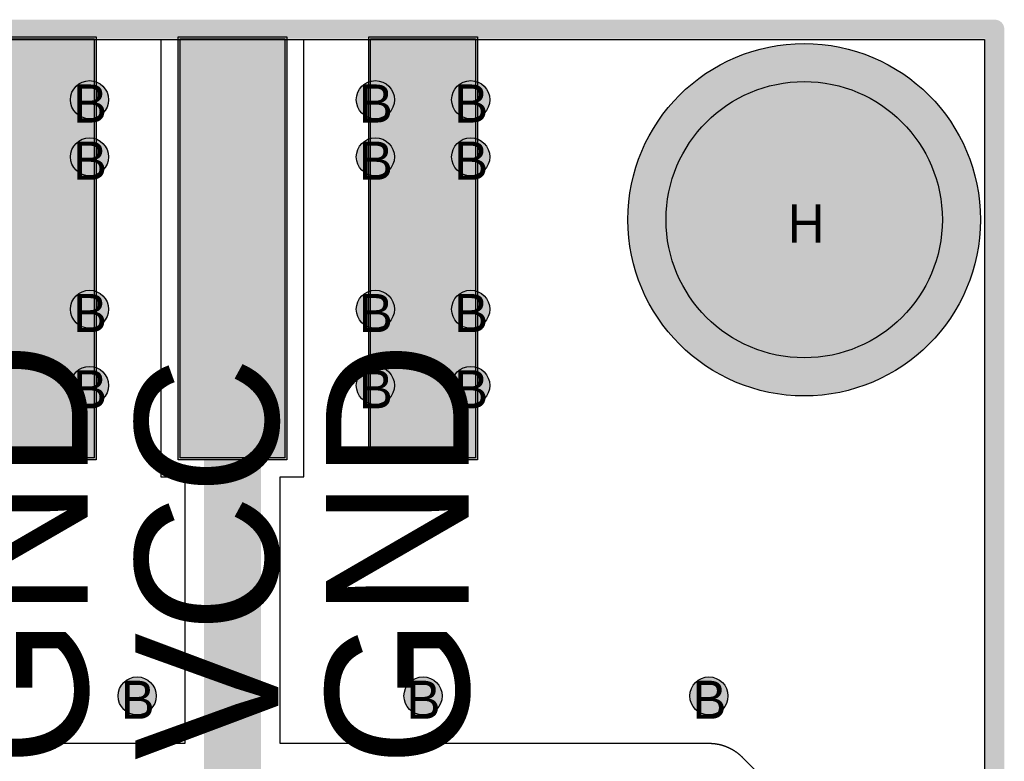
# Model space of a CAD drawing. Header units: millimetres. Extents: x -1.5 to 11.1, y -3 to 5.
# Tile 295 of 323: x 0.7 to 1.2, y 3.4 to 3.8. Entities that reach past the tile are written whole.
import ezdxf

# ---------------------------------------------------------------- set-up
doc = ezdxf.new("R2010")
doc.units = ezdxf.units.MM
doc.header["$MEASUREMENT"] = 0
for name, color, linetype, true_color in [('BottomLayer', 5, 'Continuous', 0x0000ff), ('BottomSolder', 6, 'Continuous', 0xff00ff), ('DrillDrawing', 1, 'Continuous', 0xff0000), ('Metal_2', 7, 'Continuous', 0x7f0000), ('Metal_3', 7, 'Continuous', 0x3f7f00), ('Profile', 6, 'Continuous', 0xff00ff), ('TopLayer', 1, 'Continuous', 0xff0000), ('TopOverlay', 2, 'Continuous', 0xffff00), ('TopSolder', 7, 'Continuous', 0x7f007f)]:
    doc.layers.add(name, color=color, linetype=linetype, true_color=true_color)
doc.styles.add('textstyle100', font='txt')
doc.styles.add('textstyle101', font='txt')
doc.styles.add('textstyle102', font='txt')
doc.styles.add('textstyle525', font='txt')
doc.styles.add('textstyle526', font='txt')
doc.styles.add('textstyle530', font='txt')
doc.styles.add('textstyle531', font='txt')
doc.styles.add('textstyle532', font='txt')
doc.styles.add('textstyle533', font='txt')
doc.styles.add('textstyle534', font='txt')
doc.styles.add('textstyle536', font='txt')
doc.styles.add('textstyle537', font='txt')
doc.styles.add('textstyle538', font='txt')
doc.styles.add('textstyle619', font='txt')
doc.styles.add('textstyle620', font='txt')
doc.styles.add('textstyle621', font='txt')
doc.styles.add('textstyle634', font='txt')
doc.styles.add('textstyle635', font='txt')
doc.styles.add('textstyle769', font='txt')

# ---------------------------------------------------------------- blocks, each defined once
blk = doc.blocks.new('GND_L___3')
at = {"layer": 'BottomLayer', "true_color": 0x0000ff}
h = blk.add_hatch(color=5, dxfattribs=at)
edge = h.paths.add_edge_path(flags=0)
edge.add_arc((0, 0), 0.0725, 0, 360)
at = {"layer": 'BottomSolder', "true_color": 0xff00ff}
h = blk.add_hatch(color=6, dxfattribs=at)
edge = h.paths.add_edge_path(flags=0)
edge.add_arc((0, 0), 0.0925, 0, 360)
at = {"layer": 'Metal_2', "true_color": 0x7f0000}
h = blk.add_hatch(color=16, dxfattribs=at)
edge = h.paths.add_edge_path(flags=0)
edge.add_arc((0, 0), 0.0725, 0, 360)
at = {"layer": 'Metal_3', "true_color": 0x3f7f00}
h = blk.add_hatch(color=76, dxfattribs=at)
edge = h.paths.add_edge_path(flags=0)
edge.add_arc((0, 0), 0.0725, 0, 360)
at = {"layer": 'TopLayer', "true_color": 0xff0000}
h = blk.add_hatch(color=1, dxfattribs=at)
edge = h.paths.add_edge_path(flags=0)
edge.add_arc((0, 0), 0.0725, 0, 360)
at = {"layer": 'TopSolder', "true_color": 0x7f007f}
h = blk.add_hatch(color=216, dxfattribs=at)
edge = h.paths.add_edge_path(flags=0)
edge.add_arc((0, 0), 0.0925, 0, 360)
at = {"layer": 'BottomLayer', "color": 5, "true_color": 0x0000ff}
blk.add_circle((0, 0), 0.0725, dxfattribs=at)
at = {"layer": 'BottomSolder', "color": 6, "true_color": 0xff00ff}
blk.add_circle((0, 0), 0.0925, dxfattribs=at)
at = {"layer": 'Metal_2', "color": 16, "true_color": 0x7f0000}
blk.add_circle((0, 0), 0.0725, dxfattribs=at)
at = {"layer": 'Metal_3', "color": 76, "true_color": 0x3f7f00}
blk.add_circle((0, 0), 0.0725, dxfattribs=at)
at = {"layer": 'TopLayer', "color": 1, "true_color": 0xff0000}
blk.add_circle((0, 0), 0.0725, dxfattribs=at)
at = {"layer": 'TopSolder', "color": 216, "true_color": 0x7f007f}
blk.add_circle((0, 0), 0.0925, dxfattribs=at)
blk = doc.blocks.new('H______H_7_P___100____7')
at = {"layer": 'TopLayer', "true_color": 0xff0000}
for points in [[(0.0725, -0.005), (0.1275, -0.005), (0.1275, -0.225), (0.0725, -0.225)], [(0.1725, -0.005), (0.2275, -0.005), (0.2275, -0.225), (0.1725, -0.225)], [(0.2725, -0.005), (0.3275, -0.005), (0.3275, -0.225), (0.2725, -0.225)]]:
    blk.add_hatch(color=1, dxfattribs=at).paths.add_polyline_path(points, flags=0)
at = {"layer": 'TopSolder', "true_color": 0x7f007f}
for points in [[(0.0715, -0.004), (0.1285, -0.004), (0.1285, -0.226), (0.0715, -0.226)], [(0.1715, -0.004), (0.2285, -0.004), (0.2285, -0.226), (0.1715, -0.226)], [(0.2715, -0.004), (0.3285, -0.004), (0.3285, -0.226), (0.2715, -0.226)]]:
    blk.add_hatch(color=216, dxfattribs=at).paths.add_polyline_path(points, flags=0)
at = {"layer": 'TopLayer', "color": 1, "true_color": 0xff0000}
for p, q in [((0.0725, -0.005), (0.1275, -0.005)), ((0.1275, -0.005), (0.1275, -0.225)), ((0.1725, -0.005), (0.2275, -0.005)), ((0.1725, -0.225), (0.1725, -0.005)), ((0.2275, -0.005), (0.2275, -0.225)), ((0.2725, -0.005), (0.3275, -0.005)), ((0.2725, -0.225), (0.2725, -0.005)), ((0.3275, -0.005), (0.3275, -0.225)), ((0.1275, -0.225), (0.0725, -0.225)), ((0.2275, -0.225), (0.1725, -0.225)), ((0.3275, -0.225), (0.2725, -0.225))]:
    blk.add_line(p, q, dxfattribs=at)
at = {"layer": 'TopSolder', "color": 216, "true_color": 0x7f007f}
for p, q in [((0.0715, -0.004), (0.1285, -0.004)), ((0.1285, -0.004), (0.1285, -0.226)), ((0.1715, -0.004), (0.2285, -0.004)), ((0.1715, -0.226), (0.1715, -0.004)), ((0.2285, -0.004), (0.2285, -0.226)), ((0.2715, -0.004), (0.3285, -0.004)), ((0.2715, -0.226), (0.2715, -0.004)), ((0.3285, -0.004), (0.3285, -0.226)), ((0.1285, -0.226), (0.0715, -0.226)), ((0.2285, -0.226), (0.1715, -0.226)), ((0.3285, -0.226), (0.2715, -0.226))]:
    blk.add_line(p, q, dxfattribs=at)

msp = doc.modelspace()

# ---------------------------------------------------------------- hatches: boundary and pattern name
at = {"layer": 'BottomLayer', "true_color": 0x0000ff}
h = msp.add_hatch(color=5, dxfattribs=at)
edge = h.paths.add_edge_path(flags=0)
edge.add_arc((0.725, 3.763), 0.01, 0, 360)
h = msp.add_hatch(color=5, dxfattribs=at)
edge = h.paths.add_edge_path(flags=0)
edge.add_arc((0.875, 3.763), 0.01, 0, 360)
h = msp.add_hatch(color=5, dxfattribs=at)
edge = h.paths.add_edge_path(flags=0)
edge.add_arc((0.925, 3.763), 0.01, 0, 360)
h = msp.add_hatch(color=5, dxfattribs=at)
edge = h.paths.add_edge_path(flags=0)
edge.add_arc((0.725, 3.733), 0.01, 0, 360)
h = msp.add_hatch(color=5, dxfattribs=at)
edge = h.paths.add_edge_path(flags=0)
edge.add_arc((0.875, 3.733), 0.01, 0, 360)
h = msp.add_hatch(color=5, dxfattribs=at)
edge = h.paths.add_edge_path(flags=0)
edge.add_arc((0.925, 3.733), 0.01, 0, 360)
h = msp.add_hatch(color=5, dxfattribs=at)
edge = h.paths.add_edge_path(flags=0)
edge.add_arc((0.725, 3.653), 0.01, 0, 360)
h = msp.add_hatch(color=5, dxfattribs=at)
edge = h.paths.add_edge_path(flags=0)
edge.add_arc((0.875, 3.653), 0.01, 0, 360)
h = msp.add_hatch(color=5, dxfattribs=at)
edge = h.paths.add_edge_path(flags=0)
edge.add_arc((0.925, 3.653), 0.01, 0, 360)
h = msp.add_hatch(color=5, dxfattribs=at)
edge = h.paths.add_edge_path(flags=0)
edge.add_arc((0.725, 3.613), 0.01, 0, 360)
h = msp.add_hatch(color=5, dxfattribs=at)
edge = h.paths.add_edge_path(flags=0)
edge.add_arc((0.875, 3.613), 0.01, 0, 360)
h = msp.add_hatch(color=5, dxfattribs=at)
edge = h.paths.add_edge_path(flags=0)
edge.add_arc((0.925, 3.613), 0.01, 0, 360)
h = msp.add_hatch(color=5, dxfattribs=at)
edge = h.paths.add_edge_path(flags=0)
edge.add_arc((0.75, 3.45), 0.01, 0, 360)
h = msp.add_hatch(color=5, dxfattribs=at)
edge = h.paths.add_edge_path(flags=0)
edge.add_arc((0.9, 3.45), 0.01, 0, 360)
h = msp.add_hatch(color=5, dxfattribs=at)
edge = h.paths.add_edge_path(flags=0)
edge.add_arc((1.05, 3.45), 0.01, 0, 360)
at = {"layer": 'Metal_2', "true_color": 0x7f0000}
h = msp.add_hatch(color=16, dxfattribs=at)
edge = h.paths.add_edge_path(flags=0)
edge.add_arc((0.725, 3.763), 0.01, 0, 360)
h = msp.add_hatch(color=16, dxfattribs=at)
edge = h.paths.add_edge_path(flags=0)
edge.add_arc((0.875, 3.763), 0.01, 0, 360)
h = msp.add_hatch(color=16, dxfattribs=at)
edge = h.paths.add_edge_path(flags=0)
edge.add_arc((0.925, 3.763), 0.01, 0, 360)
h = msp.add_hatch(color=16, dxfattribs=at)
edge = h.paths.add_edge_path(flags=0)
edge.add_arc((0.725, 3.733), 0.01, 0, 360)
h = msp.add_hatch(color=16, dxfattribs=at)
edge = h.paths.add_edge_path(flags=0)
edge.add_arc((0.875, 3.733), 0.01, 0, 360)
h = msp.add_hatch(color=16, dxfattribs=at)
edge = h.paths.add_edge_path(flags=0)
edge.add_arc((0.925, 3.733), 0.01, 0, 360)
h = msp.add_hatch(color=16, dxfattribs=at)
edge = h.paths.add_edge_path(flags=0)
edge.add_arc((0.725, 3.653), 0.01, 0, 360)
h = msp.add_hatch(color=16, dxfattribs=at)
edge = h.paths.add_edge_path(flags=0)
edge.add_arc((0.875, 3.653), 0.01, 0, 360)
h = msp.add_hatch(color=16, dxfattribs=at)
edge = h.paths.add_edge_path(flags=0)
edge.add_arc((0.925, 3.653), 0.01, 0, 360)
h = msp.add_hatch(color=16, dxfattribs=at)
edge = h.paths.add_edge_path(flags=0)
edge.add_arc((0.725, 3.613), 0.01, 0, 360)
h = msp.add_hatch(color=16, dxfattribs=at)
edge = h.paths.add_edge_path(flags=0)
edge.add_arc((0.875, 3.613), 0.01, 0, 360)
h = msp.add_hatch(color=16, dxfattribs=at)
edge = h.paths.add_edge_path(flags=0)
edge.add_arc((0.925, 3.613), 0.01, 0, 360)
h = msp.add_hatch(color=16, dxfattribs=at)
edge = h.paths.add_edge_path(flags=0)
edge.add_arc((0.75, 3.45), 0.01, 0, 360)
h = msp.add_hatch(color=16, dxfattribs=at)
edge = h.paths.add_edge_path(flags=0)
edge.add_arc((0.9, 3.45), 0.01, 0, 360)
h = msp.add_hatch(color=16, dxfattribs=at)
edge = h.paths.add_edge_path(flags=0)
edge.add_arc((1.05, 3.45), 0.01, 0, 360)
at = {"layer": 'Metal_3', "true_color": 0x3f7f00}
h = msp.add_hatch(color=76, dxfattribs=at)
edge = h.paths.add_edge_path(flags=0)
edge.add_arc((0.725, 3.763), 0.01, 0, 360)
h = msp.add_hatch(color=76, dxfattribs=at)
edge = h.paths.add_edge_path(flags=0)
edge.add_arc((0.875, 3.763), 0.01, 0, 360)
h = msp.add_hatch(color=76, dxfattribs=at)
edge = h.paths.add_edge_path(flags=0)
edge.add_arc((0.925, 3.763), 0.01, 0, 360)
h = msp.add_hatch(color=76, dxfattribs=at)
edge = h.paths.add_edge_path(flags=0)
edge.add_arc((0.725, 3.733), 0.01, 0, 360)
h = msp.add_hatch(color=76, dxfattribs=at)
edge = h.paths.add_edge_path(flags=0)
edge.add_arc((0.875, 3.733), 0.01, 0, 360)
h = msp.add_hatch(color=76, dxfattribs=at)
edge = h.paths.add_edge_path(flags=0)
edge.add_arc((0.925, 3.733), 0.01, 0, 360)
h = msp.add_hatch(color=76, dxfattribs=at)
edge = h.paths.add_edge_path(flags=0)
edge.add_arc((0.725, 3.653), 0.01, 0, 360)
h = msp.add_hatch(color=76, dxfattribs=at)
edge = h.paths.add_edge_path(flags=0)
edge.add_arc((0.875, 3.653), 0.01, 0, 360)
h = msp.add_hatch(color=76, dxfattribs=at)
edge = h.paths.add_edge_path(flags=0)
edge.add_arc((0.925, 3.653), 0.01, 0, 360)
h = msp.add_hatch(color=76, dxfattribs=at)
edge = h.paths.add_edge_path(flags=0)
edge.add_arc((0.725, 3.613), 0.01, 0, 360)
h = msp.add_hatch(color=76, dxfattribs=at)
edge = h.paths.add_edge_path(flags=0)
edge.add_arc((0.875, 3.613), 0.01, 0, 360)
h = msp.add_hatch(color=76, dxfattribs=at)
edge = h.paths.add_edge_path(flags=0)
edge.add_arc((0.925, 3.613), 0.01, 0, 360)
h = msp.add_hatch(color=76, dxfattribs=at)
edge = h.paths.add_edge_path(flags=0)
edge.add_arc((0.75, 3.45), 0.01, 0, 360)
h = msp.add_hatch(color=76, dxfattribs=at)
edge = h.paths.add_edge_path(flags=0)
edge.add_arc((0.9, 3.45), 0.01, 0, 360)
h = msp.add_hatch(color=76, dxfattribs=at)
edge = h.paths.add_edge_path(flags=0)
edge.add_arc((1.05, 3.45), 0.01, 0, 360)
at = {"layer": 'TopLayer', "true_color": 0xff0000}
h = msp.add_hatch(color=1, dxfattribs=at)
edge = h.paths.add_edge_path(flags=0)
edge.add_arc((0.725, 3.763), 0.01, 0, 360)
h = msp.add_hatch(color=1, dxfattribs=at)
edge = h.paths.add_edge_path(flags=0)
edge.add_arc((0.875, 3.763), 0.01, 0, 360)
h = msp.add_hatch(color=1, dxfattribs=at)
edge = h.paths.add_edge_path(flags=0)
edge.add_arc((0.925, 3.763), 0.01, 0, 360)
h = msp.add_hatch(color=1, dxfattribs=at)
edge = h.paths.add_edge_path(flags=0)
edge.add_arc((0.725, 3.733), 0.01, 0, 360)
h = msp.add_hatch(color=1, dxfattribs=at)
edge = h.paths.add_edge_path(flags=0)
edge.add_arc((0.875, 3.733), 0.01, 0, 360)
h = msp.add_hatch(color=1, dxfattribs=at)
edge = h.paths.add_edge_path(flags=0)
edge.add_arc((0.925, 3.733), 0.01, 0, 360)
h = msp.add_hatch(color=1, dxfattribs=at)
edge = h.paths.add_edge_path(flags=0)
edge.add_arc((0.725, 3.653), 0.01, 0, 360)
h = msp.add_hatch(color=1, dxfattribs=at)
edge = h.paths.add_edge_path(flags=0)
edge.add_arc((0.875, 3.653), 0.01, 0, 360)
h = msp.add_hatch(color=1, dxfattribs=at)
edge = h.paths.add_edge_path(flags=0)
edge.add_arc((0.925, 3.653), 0.01, 0, 360)
h = msp.add_hatch(color=1, dxfattribs=at)
edge = h.paths.add_edge_path(flags=0)
edge.add_arc((0.725, 3.613), 0.01, 0, 360)
h = msp.add_hatch(color=1, dxfattribs=at)
edge = h.paths.add_edge_path(flags=0)
edge.add_arc((0.875, 3.613), 0.01, 0, 360)
h = msp.add_hatch(color=1, dxfattribs=at)
edge = h.paths.add_edge_path(flags=0)
edge.add_arc((0.925, 3.613), 0.01, 0, 360)
h = msp.add_hatch(color=1, dxfattribs=at)
edge = h.paths.add_edge_path(flags=0)
edge.add_arc((0.75, 3.45), 0.01, 0, 360)
h = msp.add_hatch(color=1, dxfattribs=at)
edge = h.paths.add_edge_path(flags=0)
edge.add_arc((0.9, 3.45), 0.01, 0, 360)
h = msp.add_hatch(color=1, dxfattribs=at)
edge = h.paths.add_edge_path(flags=0)
edge.add_arc((1.05, 3.45), 0.01, 0, 360)

# ---------------------------------------------------------------- linework, layer by layer
at = {"layer": 'BottomLayer'}
for p, q in [((0.00541, 3.79459), (1.19459, 3.79459)), ((1.19459, 3.79459), (1.19459, 2.94664))]:
    msp.add_line(p, q, dxfattribs=at)
at = {"layer": 'BottomLayer', "color": 5, "true_color": 0x0000ff}
for centre in [(0.725, 3.763), (0.875, 3.763), (0.925, 3.763), (0.725, 3.733), (0.875, 3.733), (0.925, 3.733), (0.725, 3.653), (0.875, 3.653), (0.925, 3.653), (0.725, 3.613), (0.875, 3.613), (0.925, 3.613), (0.75, 3.45), (0.9, 3.45), (1.05, 3.45)]:
    msp.add_circle(centre, 0.01, dxfattribs=at)
at = {"layer": 'Metal_2'}
for p, q in [((0.00541, 3.79459), (1.19459, 3.79459)), ((1.19459, 3.79459), (1.19459, 2.94664))]:
    msp.add_line(p, q, dxfattribs=at)
at = {"layer": 'Metal_2', "color": 16, "true_color": 0x7f0000}
for centre in [(0.725, 3.763), (0.875, 3.763), (0.925, 3.763), (0.725, 3.733), (0.875, 3.733), (0.925, 3.733), (0.725, 3.653), (0.875, 3.653), (0.925, 3.653), (0.725, 3.613), (0.875, 3.613), (0.925, 3.613), (0.75, 3.45), (0.9, 3.45), (1.05, 3.45)]:
    msp.add_circle(centre, 0.01, dxfattribs=at)
at = {"layer": 'Metal_3'}
for p, q in [((0.00541, 3.79459), (1.19459, 3.79459)), ((1.19459, 3.79459), (1.19459, 2.94664))]:
    msp.add_line(p, q, dxfattribs=at)
at = {"layer": 'Metal_3', "color": 76, "true_color": 0x3f7f00}
for centre in [(0.725, 3.763), (0.875, 3.763), (0.925, 3.763), (0.725, 3.733), (0.875, 3.733), (0.925, 3.733), (0.725, 3.653), (0.875, 3.653), (0.925, 3.653), (0.725, 3.613), (0.875, 3.613), (0.925, 3.613), (0.75, 3.45), (0.9, 3.45), (1.05, 3.45)]:
    msp.add_circle(centre, 0.01, dxfattribs=at)
at = {"layer": 'Profile'}
for points in [[(0, 3.8, 0.01, 0.01, 0), (1.2, 3.8, 0.01, 0.01, 0)], [(1.2, 0.61, 0.01, 0.01, 0), (1.2, 3.8, 0.01, 0.01, 0)]]:
    msp.add_lwpolyline(points, format="xyseb", dxfattribs=at)
msp.add_lwpolyline([(1.1975, 3.8, 0.005, 0.005, 1), (1.2025, 3.8, 0.005, 0.005, 1)], format="xyseb", close=True, dxfattribs=at)
msp.add_lwpolyline([(1.1975, 3.8, 0.005, 0.005, 1), (1.2025, 3.8, 0.005, 0.005, 1)], format="xyseb", close=True, dxfattribs=at)
at = {"layer": 'TopLayer'}
for p, q in [((0.5375, 3.79459), (0.7625, 3.79459)), ((0.7625, 3.79459), (0.7625, 3.565)), ((0.8375, 3.565), (0.8375, 3.79459)), ((0.8375, 3.79459), (1.19459, 3.79459)), ((1.19459, 3.79459), (1.19459, 2.94814)), ((0.7625, 3.565), (0.775, 3.565)), ((0.775, 3.565), (0.775, 3.425)), ((0.825, 3.425), (0.825, 3.565)), ((0.825, 3.565), (0.8375, 3.565)), ((0.775, 3.425), (0.635, 3.425)), ((1.05, 3.425), (0.825, 3.425)), ((1.05014, 3.425), (1.05, 3.425)), ((1.05028, 3.425), (1.05014, 3.425)), ((1.05042, 3.425), (1.05028, 3.425)), ((1.05056, 3.42499), (1.05042, 3.425)), ((1.05071, 3.42499), (1.05056, 3.42499)), ((1.05085, 3.42499), (1.05071, 3.42499)), ((1.05099, 3.42498), (1.05085, 3.42499)), ((1.05113, 3.42497), (1.05099, 3.42498)), ((1.05127, 3.42497), (1.05113, 3.42497)), ((1.05141, 3.42496), (1.05127, 3.42497)), ((1.05155, 3.42495), (1.05141, 3.42496)), ((1.05169, 3.42494), (1.05155, 3.42495)), ((1.05183, 3.42493), (1.05169, 3.42494)), ((1.05198, 3.42492), (1.05183, 3.42493)), ((1.05212, 3.42491), (1.05198, 3.42492)), ((1.05226, 3.4249), (1.05212, 3.42491)), ((1.0524, 3.42488), (1.05226, 3.4249)), ((1.05254, 3.42487), (1.0524, 3.42488)), ((1.05268, 3.42486), (1.05254, 3.42487)), ((1.05282, 3.42484), (1.05268, 3.42486)), ((1.05296, 3.42482), (1.05282, 3.42484)), ((1.0531, 3.42481), (1.05296, 3.42482)), ((1.05324, 3.42479), (1.0531, 3.42481)), ((1.05338, 3.42477), (1.05324, 3.42479)), ((1.05352, 3.42475), (1.05338, 3.42477)), ((1.05366, 3.42473), (1.05352, 3.42475)), ((1.0538, 3.42471), (1.05366, 3.42473)), ((1.05394, 3.42469), (1.0538, 3.42471)), ((1.05408, 3.42467), (1.05394, 3.42469)), ((1.05422, 3.42464), (1.05408, 3.42467)), ((1.05436, 3.42462), (1.05422, 3.42464)), ((1.0545, 3.42459), (1.05436, 3.42462)), ((1.05463, 3.42457), (1.0545, 3.42459)), ((1.05477, 3.42454), (1.05463, 3.42457)), ((1.05491, 3.42451), (1.05477, 3.42454)), ((1.05505, 3.42448), (1.05491, 3.42451)), ((1.05519, 3.42446), (1.05505, 3.42448)), ((1.05533, 3.42443), (1.05519, 3.42446)), ((1.05546, 3.4244), (1.05533, 3.42443)), ((1.0556, 3.42436), (1.05546, 3.4244)), ((1.05574, 3.42433), (1.0556, 3.42436)), ((1.05588, 3.4243), (1.05574, 3.42433)), ((1.05601, 3.42427), (1.05588, 3.4243)), ((1.05615, 3.42423), (1.05601, 3.42427)), ((1.05629, 3.4242), (1.05615, 3.42423)), ((1.05642, 3.42416), (1.05629, 3.4242)), ((1.05656, 3.42412), (1.05642, 3.42416)), ((1.0567, 3.42409), (1.05656, 3.42412)), ((1.05683, 3.42405), (1.0567, 3.42409)), ((1.05697, 3.42401), (1.05683, 3.42405)), ((1.0571, 3.42397), (1.05697, 3.42401)), ((1.05724, 3.42393), (1.0571, 3.42397)), ((1.05738, 3.42389), (1.05724, 3.42393)), ((1.05751, 3.42385), (1.05738, 3.42389)), ((1.05764, 3.4238), (1.05751, 3.42385)), ((1.05778, 3.42376), (1.05764, 3.4238)), ((1.05791, 3.42371), (1.05778, 3.42376)), ((1.05805, 3.42367), (1.05791, 3.42371)), ((1.05818, 3.42362), (1.05805, 3.42367)), ((1.05831, 3.42358), (1.05818, 3.42362)), ((1.05845, 3.42353), (1.05831, 3.42358)), ((1.05858, 3.42348), (1.05845, 3.42353)), ((1.05871, 3.42343), (1.05858, 3.42348)), ((1.05884, 3.42338), (1.05871, 3.42343)), ((1.05898, 3.42333), (1.05884, 3.42338)), ((1.05911, 3.42328), (1.05898, 3.42333)), ((1.05924, 3.42323), (1.05911, 3.42328)), ((1.05937, 3.42318), (1.05924, 3.42323)), ((1.0595, 3.42312), (1.05937, 3.42318)), ((1.05963, 3.42307), (1.0595, 3.42312)), ((1.05976, 3.42302), (1.05963, 3.42307)), ((1.05989, 3.42296), (1.05976, 3.42302)), ((1.06002, 3.4229), (1.05989, 3.42296)), ((1.06015, 3.42285), (1.06002, 3.4229)), ((1.06028, 3.42279), (1.06015, 3.42285)), ((1.06041, 3.42273), (1.06028, 3.42279)), ((1.06054, 3.42267), (1.06041, 3.42273)), ((1.06066, 3.42261), (1.06054, 3.42267)), ((1.06079, 3.42255), (1.06066, 3.42261)), ((1.06092, 3.42249), (1.06079, 3.42255)), ((1.06105, 3.42243), (1.06092, 3.42249)), ((1.06117, 3.42236), (1.06105, 3.42243)), ((1.0613, 3.4223), (1.06117, 3.42236)), ((1.06143, 3.42224), (1.0613, 3.4223)), ((1.06155, 3.42217), (1.06143, 3.42224)), ((1.06168, 3.42211), (1.06155, 3.42217)), ((1.0618, 3.42204), (1.06168, 3.42211)), ((1.06192, 3.42197), (1.0618, 3.42204)), ((1.06205, 3.42191), (1.06192, 3.42197)), ((1.06217, 3.42184), (1.06205, 3.42191)), ((1.0623, 3.42177), (1.06217, 3.42184)), ((1.06242, 3.4217), (1.0623, 3.42177)), ((1.06254, 3.42163), (1.06242, 3.4217)), ((1.06266, 3.42156), (1.06254, 3.42163)), ((1.06278, 3.42148), (1.06266, 3.42156)), ((1.06291, 3.42141), (1.06278, 3.42148)), ((1.06303, 3.42134), (1.06291, 3.42141)), ((1.06315, 3.42126), (1.06303, 3.42134)), ((1.06327, 3.42119), (1.06315, 3.42126)), ((1.06339, 3.42111), (1.06327, 3.42119)), ((1.06351, 3.42104), (1.06339, 3.42111)), ((1.06362, 3.42096), (1.06351, 3.42104)), ((1.06374, 3.42088), (1.06362, 3.42096)), ((1.06386, 3.42081), (1.06374, 3.42088)), ((1.06398, 3.42073), (1.06386, 3.42081)), ((1.06409, 3.42065), (1.06398, 3.42073)), ((1.06421, 3.42057), (1.06409, 3.42065)), ((1.06433, 3.42049), (1.06421, 3.42057)), ((1.06444, 3.42041), (1.06433, 3.42049)), ((1.06456, 3.42032), (1.06444, 3.42041)), ((1.06467, 3.42024), (1.06456, 3.42032)), ((1.06479, 3.42016), (1.06467, 3.42024)), ((1.0649, 3.42008), (1.06479, 3.42016)), ((1.06501, 3.41999), (1.0649, 3.42008)), ((1.06513, 3.41991), (1.06501, 3.41999)), ((1.06524, 3.41982), (1.06513, 3.41991)), ((1.06535, 3.41973), (1.06524, 3.41982)), ((1.06546, 3.41965), (1.06535, 3.41973)), ((1.06557, 3.41956), (1.06546, 3.41965)), ((1.06568, 3.41947), (1.06557, 3.41956)), ((1.06579, 3.41938), (1.06568, 3.41947)), ((1.0659, 3.41929), (1.06579, 3.41938)), ((1.06601, 3.4192), (1.0659, 3.41929)), ((1.06612, 3.41911), (1.06601, 3.4192)), ((1.06623, 3.41902), (1.06612, 3.41911)), ((1.06633, 3.41893), (1.06623, 3.41902)), ((1.06644, 3.41883), (1.06633, 3.41893)), ((1.06655, 3.41874), (1.06644, 3.41883)), ((1.06665, 3.41865), (1.06655, 3.41874)), ((1.06676, 3.41855), (1.06665, 3.41865)), ((1.06686, 3.41846), (1.06676, 3.41855)), ((1.06696, 3.41836), (1.06686, 3.41846)), ((1.06707, 3.41827), (1.06696, 3.41836)), ((1.06717, 3.41817), (1.06707, 3.41827)), ((1.06727, 3.41807), (1.06717, 3.41817)), ((1.06738, 3.41797), (1.06727, 3.41807)), ((1.06748, 3.41788), (1.06738, 3.41797)), ((1.06758, 3.41778), (1.06748, 3.41788)), ((1.06768, 3.41768), (1.06758, 3.41778)), ((1.11768, 3.36768), (1.06768, 3.41768))]:
    msp.add_line(p, q, dxfattribs=at)
msp.add_lwpolyline([(0.8, 3.4, 0.03, 0.03, 0), (0.8, 3.685, 0.03, 0.03, 0)], format="xyseb", dxfattribs=at)
msp.add_lwpolyline([(0.7925, 3.685, 0.015, 0.015, 1), (0.8075, 3.685, 0.015, 0.015, 1)], format="xyseb", close=True, dxfattribs=at)
at = {"layer": 'TopLayer', "color": 1, "true_color": 0xff0000}
for centre in [(0.725, 3.763), (0.875, 3.763), (0.925, 3.763), (0.725, 3.733), (0.875, 3.733), (0.925, 3.733), (0.725, 3.653), (0.875, 3.653), (0.925, 3.653), (0.725, 3.613), (0.875, 3.613), (0.925, 3.613), (0.75, 3.45), (0.9, 3.45), (1.05, 3.45)]:
    msp.add_circle(centre, 0.01, dxfattribs=at)

# ---------------------------------------------------------------- block references
for name, p in [('H______H_7_P___100____7', (0.6, 3.8)), ('GND_L___3', (1.1, 3.7))]:
    msp.add_blockref(name, p)

# ---------------------------------------------------------------- texts
at = {"layer": 'DrillDrawing'}
for s, style, p in [('B', 'textstyle532', (0.71634, 3.751)), ('B', 'textstyle634', (0.86634, 3.751)), ('B', 'textstyle536', (0.91634, 3.751)), ('B', 'textstyle526', (0.71634, 3.721)), ('B', 'textstyle530', (0.86634, 3.721)), ('B', 'textstyle635', (0.91634, 3.721)), ('H', 'textstyle769', (1.09134, 3.688)), ('B', 'textstyle533', (0.71634, 3.641)), ('B', 'textstyle531', (0.86634, 3.641)), ('B', 'textstyle537', (0.91634, 3.641)), ('B', 'textstyle534', (0.71634, 3.601)), ('B', 'textstyle525', (0.86634, 3.601)), ('B', 'textstyle538', (0.91634, 3.601)), ('B', 'textstyle619', (0.74134, 3.438)), ('B', 'textstyle621', (0.89134, 3.438)), ('B', 'textstyle620', (1.04134, 3.438))]:
    msp.add_text(s, height=0.02, dxfattribs=dict(at, style=style)).set_placement(p)
at = {"layer": 'TopOverlay'}
for s, style, p in [('GND', 'textstyle102', (0.72401, 3.41301)), ('GND', 'textstyle101', (0.92401, 3.41301)), ('VCC', 'textstyle100', (0.82401, 3.41627))]:
    msp.add_text(s, height=0.075, rotation=90, dxfattribs=dict(at, style=style)).set_placement(p)

doc.saveas('drawing.dxf')
